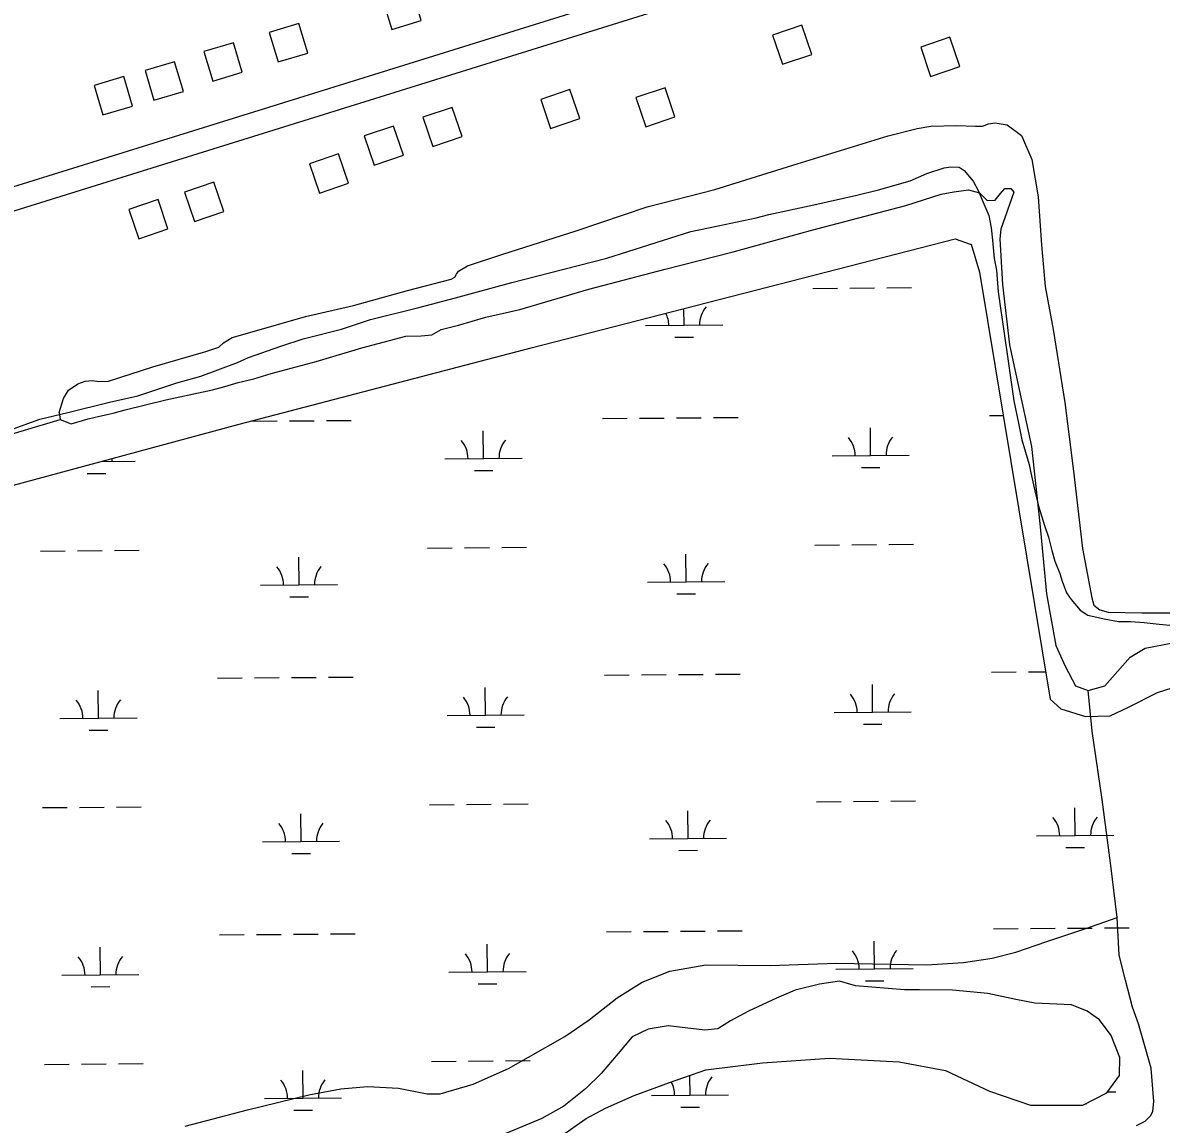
# Model space of a CAD drawing. Extents: x 3540316 to 3578335, y 553172 to 578787.
# Drawn here: x 3562662 to 3564138, y 567214 to 568641 of the extents above; entities that cross this region are included whole.
import ezdxf

# ---------------------------------------------------------------- set-up
doc = ezdxf.new("R2010")
doc.units = 0
for name, color, linetype in [('V-BLDG-OTLN', 7, 'Continuous'), ('V-ROAD-CNTR', 7, 'Continuous'), ('V-SITE-VEGE', 7, 'Continuous'), ('V-TOPO-SHOR', 7, 'Continuous'), ('V-WETL-SWMP', 7, 'Continuous')]:
    doc.layers.add(name, color=color, linetype=linetype)

msp = doc.modelspace()

# ---------------------------------------------------------------- linework, layer by layer
at = {"layer": 'V-BLDG-OTLN'}
for points in [[(3563167.1, 568682.5), (3563128.7, 568671.1), (3563140.2, 568632.7), (3563178.5, 568644.2)], [(3563019.8, 568640.3), (3562981.5, 568628.9), (3562993, 568590.6), (3563031.3, 568602)], [(3563684.8, 568600.5), (3563671.9, 568638.4), (3563634, 568625.5), (3563646.9, 568587.6)], [(3562935, 568615.6), (3562896.7, 568604.1), (3562908.2, 568565.8), (3562946.5, 568577.3)], [(3563876.9, 568584.9), (3563864, 568622.8), (3563826.2, 568609.9), (3563839, 568572)], [(3562858.6, 568590.8), (3562820.3, 568579.4), (3562831.8, 568541.1), (3562870.1, 568552.5)], [(3562792.7, 568571.8), (3562754.3, 568560.3), (3562765.8, 568522), (3562804.1, 568533.5)], [(3563384.1, 568517.2), (3563371.3, 568555.1), (3563333.4, 568542.2), (3563346.2, 568504.3)], [(3563507.5, 568519.5), (3563494.6, 568557.3), (3563456.8, 568544.5), (3563469.6, 568506.6)], [(3563231.4, 568493.9), (3563218.6, 568531.8), (3563180.7, 568518.9), (3563193.6, 568481)], [(3563155.3, 568469.7), (3563142.4, 568507.6), (3563104.5, 568494.7), (3563117.4, 568456.8)], [(3563084.3, 568433.6), (3563071.4, 568471.5), (3563033.5, 568458.7), (3563046.4, 568420.8)], [(3562922.5, 568396.8), (3562909.6, 568434.7), (3562871.7, 568421.8), (3562884.6, 568383.9)], [(3562850.1, 568374.5), (3562837.2, 568412.4), (3562799.3, 568399.5), (3562812.2, 568361.6)]]:
    msp.add_lwpolyline(points, close=True, dxfattribs=at)
at = {"layer": 'V-ROAD-CNTR'}
for points in [[(3562512.4, 568386.4), (3563890.8, 568815.6)], [(3562521.1, 568357.7), (3563899.7, 568787)]]:
    msp.add_lwpolyline(points, dxfattribs=at)
at = {"layer": 'V-SITE-VEGE'}
for points in [[(3562635.2, 568109.8), (3562683.8, 568127.8), (3562720.4, 568136.1), (3562774.3, 568149.7), (3562810.9, 568158), (3562861.6, 568174.8), (3562892.9, 568183.2), (3562940.4, 568201.2), (3562954.4, 568207.5), (3562996.5, 568222.2), (3563025.6, 568231.7), (3563075.2, 568244.2), (3563112.9, 568256.9), (3563175.4, 568272.5), (3563222.8, 568285.1), (3563296.1, 568305), (3563344.6, 568317.5), (3563419, 568336.3), (3563527.9, 568371), (3563563.5, 568378.3), (3563613, 568388.7), (3563629.2, 568392.9), (3563687.4, 568405.3), (3563743.4, 568417.8), (3563771.5, 568425.1), (3563812.4, 568436.7), (3563834, 568446.2), (3563856.7, 568453.5), (3563865.3, 568454.6), (3563876, 568454.5), (3563882.5, 568450.1)], [(3563882.5, 568450.1), (3563894.2, 568436), (3563900.5, 568424.2), (3563908, 568406.9), (3563914.3, 568391.8), (3563917.4, 568375.6), (3563919.4, 568359.5), (3563921.4, 568335.8), (3563924.5, 568320.7), (3563926.5, 568292.7), (3563934.6, 568235.6), (3563938.7, 568208.7), (3563946.9, 568151.6), (3563953.1, 568122.6), (3563957.3, 568101), (3563966.7, 568068.7), (3563968.8, 568057.9), (3563975.1, 568030.9), (3563979.2, 568013.7), (3563986.6, 567990), (3563991.8, 567974.9), (3563996, 567957.6), (3564000.2, 567943.6), (3564006.6, 567927.4), (3564009.7, 567917.7), (3564015, 567902.6), (3564021.4, 567894), (3564033.1, 567879.9), (3564042.7, 567873.4), (3564064.2, 567868.9), (3564082.5, 567865.5), (3564098.6, 567865.4), (3564115.8, 567864.2), (3564135.2, 567861.9), (3564149.1, 567860.7)]]:
    msp.add_lwpolyline(points, dxfattribs=at)
at = {"layer": 'V-TOPO-SHOR'}
for points in [[(3562709.1, 568136.1), (3562714.6, 568154.5), (3562721.2, 568165.1), (3562733.1, 568173.3), (3562742.6, 568176.8), (3562752.1, 568177.9), (3562760.4, 568176.6), (3562772.8, 568177.1), (3562830.4, 568195.7), (3562899.3, 568215.3), (3562916, 568221.1), (3562922, 568226.4), (3562933.3, 568233.4), (3562956.4, 568239.8), (3563028.3, 568260.6), (3563090.6, 568274.9), (3563160.7, 568294.5), (3563217.1, 568308.9), (3563221.9, 568311.8), (3563224.3, 568315.4), (3563226.7, 568319.5), (3563238.6, 568326.5), (3563284.3, 568341.6), (3563379.4, 568371.7), (3563471.5, 568403), (3563559.4, 568425.4), (3563660.4, 568456.7), (3563783.9, 568494.9), (3563821.4, 568504.6), (3563839.2, 568507.5), (3563872.4, 568508.4), (3563897.2, 568507.6), (3563906.1, 568507.6), (3563913.9, 568510.5), (3563922.8, 568511.6), (3563938.1, 568509.1), (3563957, 568495.3), (3563970.4, 568464.4), (3563978.3, 568415.7), (3563982.6, 568353.5), (3563987.5, 568299.5), (3563997.8, 568243.7), (3564013.1, 568149.4), (3564024.2, 568060.4), (3564035.9, 567960.1), (3564047.9, 567896), (3564050.8, 567886.5), (3564058.4, 567880.6), (3564069.1, 567877.5), (3564112.9, 567876.6), (3564159.7, 567876.8)], [(3562709.1, 568136.1), (3562710.2, 568127.2), (3562724.4, 568121.8), (3562746.4, 568128.2), (3562761.2, 568131.6), (3562771.3, 568133.9), (3562779, 568135.6), (3562794.5, 568139.6), (3562847.3, 568152.9), (3562907.9, 568165.5), (3562923.9, 568170.1), (3562941.1, 568175.3), (3562961.3, 568179.9), (3562983.9, 568186.8), (3563042.1, 568202.4), (3563101.5, 568220.3), (3563158.5, 568235.3), (3563178.6, 568235.7), (3563192.3, 568236.8), (3563204.2, 568243.8), (3563226.8, 568249.6), (3563262.4, 568260), (3563306.3, 568269.7), (3563396, 568296.3), (3563494.6, 568322.2), (3563583.1, 568344.7), (3563683.4, 568372.3), (3563807, 568404.6), (3563852.7, 568419.1), (3563869.3, 568422.5), (3563888.3, 568424.7), (3563902.5, 568421.1), (3563912.5, 568410.9), (3563922.6, 568411.4), (3563929.8, 568420.3), (3563935.1, 568426.7), (3563942.9, 568426.7), (3563947, 568421.9), (3563930, 568374), (3563928.7, 568361.6), (3563932.4, 568302.3), (3563941.3, 568224), (3563970, 568092.2), (3563980.5, 567992.6), (3563989.2, 567901.2), (3564001.2, 567834.2), (3564013.4, 567807.4), (3564026.9, 567781.8), (3564043.4, 567775.8), (3564064.8, 567782.1), (3564097.7, 567819.2), (3564117.3, 567830.9), (3564152.9, 567837.8)], [(3560795.6, 567614.3), (3560941.7, 567652.3), (3561109.1, 567697.8), (3561274.2, 567742.8), (3561441.1, 567786.6), (3561567.6, 567821.8), (3561709.5, 567858.6), (3561811.7, 567885.1), (3561941.7, 567919.7), (3562054.6, 567952.6), (3562199.5, 567990.6), (3562337.2, 568025.8), (3562460.2, 568058), (3562577.7, 568087.3), (3562659.7, 568112.2), (3562710.2, 568127.2)], [(3564124.6, 567224.9), (3564127.1, 567230.8), (3564128.3, 567243.3), (3564125.1, 567286.5), (3564108.4, 567344.1), (3564100.8, 567365.5), (3564091.6, 567400.5), (3564083.6, 567433.1), (3564081, 567481.7), (3564072.6, 567549.3), (3564061.4, 567634.7), (3564048.5, 567723.1), (3564043.4, 567775.8)], [(3563465.1, 567397.7), (3563500.7, 567412.3), (3563547.6, 567420.2), (3563631.1, 567419.6), (3563717, 567422.5), (3563833.7, 567420.4), (3563881.7, 567423.6), (3563919, 567429.2), (3563949.3, 567436.7), (3563989.7, 567450.6), (3564040.2, 567467.4), (3564081, 567481.7)], [(3562872.2, 567211.2), (3562953, 567232.4), (3563032.9, 567251.9), (3563074.1, 567259.7), (3563108.7, 567262.6), (3563149, 567260.7), (3563186, 567253.2), (3563202.9, 567253.1), (3563245.7, 567265.6), (3563291.8, 567286.2), (3563317.7, 567300.5), (3563364.6, 567327.6), (3563396.2, 567349.1), (3563432.7, 567377.8), (3563465.1, 567397.7)], [(3564106, 567212.2), (3564117.3, 567217.7), (3564124.6, 567224.9)]]:
    msp.add_lwpolyline(points, dxfattribs=at)
at = {"layer": 'V-WETL-SWMP'}
for p, q in [((3563321, 568219.9), (3563870.8, 568361.6)), ((3563870.8, 568361.6), (3563890.2, 568354.5)), ((3563890.2, 568354.5), (3563891.6, 568354.4)), ((3563891.6, 568354.4), (3563902.4, 568318.2)), ((3563902.4, 568318.2), (3563994.1, 567764.7)), ((3563686.1, 568297.1), (3563718.1, 568297.4)), ((3563734.1, 568297.5), (3563766.1, 568297.8)), ((3563782.1, 568297.9), (3563814.1, 568298.1)), ((3563519.4, 568249.4), (3563519.2, 568270.9)), ((3563469.4, 568249), (3563569.4, 568249.8)), ((3563507.5, 568233.9), (3563531.5, 568234.1)), ((3562942.4, 568121.3), (3563321, 568219.9)), ((3562959.6, 568125), (3562991.6, 568125.3)), ((3563007.6, 568125.4), (3563039.6, 568125.6)), ((3563055.6, 568125.8), (3563087.6, 568126)), ((3563413.5, 568128.5), (3563445.5, 568128.8)), ((3563461.5, 568128.9), (3563493.5, 568129.1)), ((3563509.5, 568129.3), (3563541.5, 568129.5)), ((3563557.5, 568129.6), (3563589.5, 568129.9)), ((3563915.4, 568132.4), (3563933.2, 568132.5)), ((3562488.6, 567998.3), (3562942.4, 568121.3)), ((3563259.3, 568076.6), (3563259, 568112.6)), ((3563761.2, 568080.5), (3563760.9, 568116.5)), ((3563711.2, 568080.1), (3563811.2, 568080.9)), ((3562763.3, 568072.8), (3562807.4, 568073.1)), ((3563209.3, 568076.2), (3563309.3, 568077)), ((3563749.3, 568064.9), (3563773.3, 568065.1)), ((3562745.5, 568057.2), (3562769.5, 568057.4)), ((3563247.4, 568061.1), (3563271.4, 568061.3)), ((3563186.8, 567960.6), (3563218.8, 567960.8)), ((3563234.8, 567961), (3563266.8, 567961.2)), ((3563282.8, 567961.3), (3563314.8, 567961.6)), ((3563688.7, 567964.5), (3563720.7, 567964.7)), ((3563736.7, 567964.8), (3563768.7, 567965.1)), ((3563784.7, 567965.2), (3563816.7, 567965.5)), ((3562684.9, 567956.7), (3562716.9, 567957)), ((3562732.9, 567957.1), (3562764.9, 567957.3)), ((3562780.9, 567957.5), (3562812.9, 567957.7)), ((3563020.1, 567912.9), (3563019.8, 567948.9)), ((3563522, 567916.8), (3563521.7, 567952.8)), ((3563472, 567916.4), (3563572, 567917.1)), ((3562970.1, 567912.5), (3563070.1, 567913.3)), ((3563510.1, 567901.2), (3563534.1, 567901.4)), ((3563008.2, 567897.4), (3563032.2, 567897.5)), ((3563560.1, 567797), (3563592.1, 567797.2)), ((3563917.9, 567799.7), (3563949.9, 567800)), ((3563965.9, 567800.1), (3563988.2, 567800.3)), ((3562914.2, 567792), (3562946.2, 567792.2)), ((3562962.2, 567792.4), (3562994.2, 567792.6)), ((3563010.2, 567792.7), (3563042.2, 567793)), ((3563058.2, 567793.1), (3563090.2, 567793.4)), ((3563416.1, 567795.9), (3563448.1, 567796.1)), ((3563464.1, 567796.2), (3563496.1, 567796.5)), ((3563512.1, 567796.6), (3563544.1, 567796.8)), ((3563763.8, 567747.8), (3563763.5, 567783.8)), ((3564133, 567773.4), (3564172, 567785.6)), ((3562760, 567740.1), (3562759.7, 567776.1)), ((3563261.9, 567743.9), (3563261.6, 567779.9)), ((3564095.4, 567754.2), (3564133, 567773.4)), ((3563994.1, 567764.7), (3564007.9, 567752.1)), ((3564071.7, 567743.3), (3564095.4, 567754.2)), ((3562710, 567739.7), (3562810, 567740.4)), ((3563211.9, 567743.5), (3563311.9, 567744.3)), ((3563713.8, 567747.4), (3563813.8, 567748.2)), ((3564007.9, 567752.1), (3564039.7, 567742.1)), ((3564039.7, 567742.1), (3564071.7, 567743.3)), ((3562748.1, 567724.5), (3562772.1, 567724.7)), ((3563250, 567728.4), (3563274, 567728.6)), ((3563751.9, 567732.3), (3563775.9, 567732.5)), ((3562687.5, 567624.1), (3562719.4, 567624.3)), ((3562735.4, 567624.4), (3562767.4, 567624.7)), ((3562783.4, 567624.8), (3562815.4, 567625.1)), ((3563189.3, 567627.9), (3563221.3, 567628.2)), ((3563237.3, 567628.3), (3563269.3, 567628.6)), ((3563285.3, 567628.7), (3563317.3, 567628.9)), ((3563524.5, 567584.1), (3563524.3, 567620.1)), ((3563691.2, 567631.8), (3563723.2, 567632.1)), ((3563739.2, 567632.2), (3563771.2, 567632.4)), ((3563787.2, 567632.5), (3563819.2, 567632.8)), ((3564026.4, 567588), (3564026.2, 567624)), ((3563022.6, 567580.2), (3563022.4, 567616.2)), ((3562972.6, 567579.8), (3563072.6, 567580.6)), ((3563474.5, 567583.7), (3563574.5, 567584.5)), ((3563976.4, 567587.6), (3564076.4, 567588.3)), ((3563010.8, 567564.7), (3563034.8, 567564.9)), ((3563512.7, 567568.6), (3563536.7, 567568.8)), ((3564014.5, 567572.4), (3564038.5, 567572.6)), ((3562916.7, 567459.3), (3562948.7, 567459.6)), ((3562964.7, 567459.7), (3562996.7, 567459.9)), ((3563012.7, 567460.1), (3563044.7, 567460.3)), ((3563060.7, 567460.4), (3563092.7, 567460.7)), ((3563418.6, 567463.2), (3563450.6, 567463.4)), ((3563466.6, 567463.6), (3563498.6, 567463.8)), ((3563514.6, 567463.9), (3563546.6, 567464.2)), ((3563562.6, 567464.3), (3563594.6, 567464.6)), ((3563920.5, 567467.1), (3563952.5, 567467.3)), ((3563968.5, 567467.4), (3564000.5, 567467.7)), ((3564016.5, 567467.8), (3564048.5, 567468.1)), ((3564064.5, 567468.2), (3564096.5, 567468.4)), ((3562762.5, 567407.4), (3562762.3, 567443.4)), ((3563264.4, 567411.3), (3563264.1, 567447.3)), ((3563766.3, 567415.1), (3563766, 567451.1)), ((3563716.3, 567414.7), (3563816.3, 567415.5)), ((3562712.5, 567407), (3562812.5, 567407.8)), ((3563214.4, 567410.9), (3563314.4, 567411.7)), ((3563720.7, 567399), (3563694.9, 567395.2)), ((3563741.6, 567393.2), (3563720.7, 567399)), ((3563754.4, 567399.6), (3563778.4, 567399.8)), ((3562750.7, 567391.9), (3562774.6, 567392.1)), ((3563252.5, 567395.7), (3563276.5, 567395.9)), ((3563663.4, 567387.4), (3563639.2, 567377.1)), ((3563694.9, 567395.2), (3563663.4, 567387.4)), ((3563805.2, 567387.9), (3563741.6, 567393.2)), ((3563824.6, 567387.8), (3563805.2, 567387.9)), ((3563867.3, 567387.5), (3563824.6, 567387.8)), ((3563913.2, 567383.1), (3563867.3, 567387.5)), ((3563639.2, 567377.1), (3563602.8, 567360.4)), ((3563949.4, 567375.6), (3563913.2, 567383.1)), ((3563974.3, 567370.5), (3563949.4, 567375.6)), ((3564021.8, 567368.6), (3563974.3, 567370.5)), ((3563602.8, 567360.4), (3563579.3, 567347.7)), ((3564041.9, 567360.4), (3564021.8, 567368.6)), ((3564058, 567349), (3564041.9, 567360.4)), ((3563498.7, 567341.1), (3563472.9, 567337.2)), ((3563546.2, 567335.9), (3563498.7, 567341.1)), ((3563579.3, 567347.7), (3563563.1, 567337.4)), ((3564073.1, 567328.7), (3564058, 567349)), ((3563451.9, 567326.9), (3563434, 567305.3)), ((3563472.9, 567337.2), (3563451.9, 567326.9)), ((3563563.1, 567337.4), (3563546.2, 567335.9)), ((3564084.2, 567300.4), (3564073.1, 567328.7)), ((3563191.9, 567295.3), (3563223.9, 567295.5)), ((3563239.9, 567295.6), (3563271.9, 567295.9)), ((3563287.9, 567296), (3563319.9, 567296.3)), ((3563434, 567305.3), (3563412, 567279.7)), ((3563620.8, 567293.4), (3563707.9, 567299.2)), ((3563707.9, 567299.2), (3563798.1, 567294.5)), ((3564084, 567277.1), (3564084.2, 567300.4)), ((3562690, 567291.4), (3562722, 567291.6)), ((3562738, 567291.8), (3562770, 567292)), ((3562786, 567292.1), (3562818, 567292.4)), ((3563025.2, 567247.6), (3563024.9, 567283.6)), ((3563500.6, 567267.7), (3563547.4, 567284.3)), ((3563547.4, 567284.3), (3563620.8, 567293.4)), ((3563798.1, 567294.5), (3563858.4, 567283.6)), ((3563858.4, 567283.6), (3563915.5, 567256.6)), ((3563412, 567279.7), (3563391.7, 567259.7)), ((3563454.5, 567251.2), (3563500.6, 567267.7)), ((3563527.1, 567251.4), (3563526.9, 567277.1)), ((3564067.7, 567254.6), (3564084, 567277.1)), ((3563391.7, 567259.7), (3563363.4, 567237.3)), ((3563417.3, 567234.5), (3563454.5, 567251.2)), ((3563477.1, 567251), (3563577.1, 567251.8)), ((3563915.5, 567256.6), (3563968.5, 567238.4)), ((3564036.2, 567238.7), (3564067.7, 567254.6)), ((3564068.4, 567255.6), (3564079, 567255.7)), ((3562975.2, 567247.2), (3563075.2, 567247.9)), ((3563363.4, 567237.3), (3563335, 567221.4)), ((3563515.2, 567235.9), (3563539.2, 567236.1)), ((3563968.5, 567238.4), (3564036.2, 567238.7)), ((3564038.5, 567239.9), (3564041.1, 567240)), ((3563013.3, 567232), (3563037.3, 567232.2)), ((3563335, 567221.4), (3563288.2, 567201.7)), ((3563392.2, 567221), (3563417.3, 567234.5)), ((3563359, 567197.9), (3563392.2, 567221))]:
    msp.add_line(p, q, dxfattribs=at)
for centre, start, end in [((3563574.6, 568250.3), 139.6699, 181.2135), ((3563464.2, 568249.5), 359.6699, 25.9996), ((3563204, 568076.6), 359.6699, 41.2135), ((3563314.5, 568077.5), 139.6699, 181.2135), ((3563705.9, 568080.5), 359.6699, 41.2135), ((3563816.4, 568081.4), 139.6699, 181.2135), ((3562812.6, 568073.6), 175.1048, 181.2135), ((3562964.8, 567912.9), 359.6699, 41.2135), ((3563075.3, 567913.8), 139.6699, 181.2135), ((3563466.7, 567916.8), 359.6699, 41.2135), ((3563577.2, 567917.7), 139.6699, 181.2135), ((3563317.1, 567744.8), 139.6699, 181.2135), ((3563708.5, 567747.8), 359.6699, 41.2135), ((3563819, 567748.7), 139.6699, 181.2135), ((3562704.7, 567740.1), 359.6699, 41.2135), ((3562815.2, 567741), 139.6699, 181.2135), ((3563206.6, 567744), 359.6699, 41.2135), ((3563469.3, 567584.1), 359.6699, 41.2135), ((3563579.8, 567585), 139.6699, 181.2135), ((3563971.2, 567588), 359.6699, 41.2135), ((3564081.7, 567588.9), 139.6699, 181.2135), ((3562967.4, 567580.3), 359.6699, 41.2135), ((3563077.9, 567581.1), 139.6699, 181.2135), ((3562707.3, 567407.4), 359.6699, 41.2135), ((3562817.8, 567408.3), 139.6699, 181.2135), ((3563209.2, 567411.3), 359.6699, 41.2135), ((3563319.7, 567412.2), 139.6699, 181.2135), ((3563711.1, 567415.2), 359.6699, 41.2135), ((3563821.6, 567416), 139.6699, 181.2135), ((3562970, 567247.6), 359.6699, 41.2135), ((3563080.4, 567248.5), 139.6699, 181.2135), ((3563471.9, 567251.5), 359.6699, 28.8913), ((3563582.3, 567252.3), 139.6699, 181.2135)]:
    msp.add_arc(centre, 35.2, start, end, dxfattribs=at)

doc.saveas('drawing.dxf')
